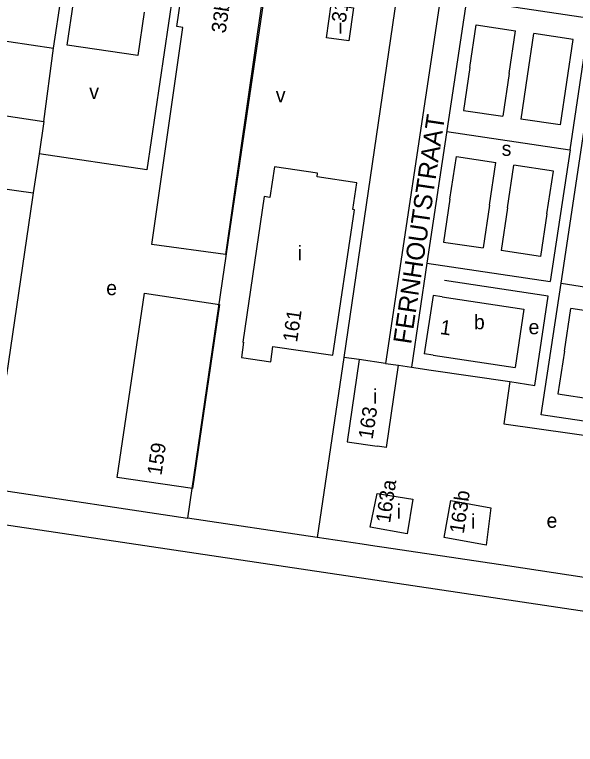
# Model space of a CAD drawing. Extents: x 163012 to 165277, y 382513 to 383987.
# Drawn here: x 164071.5 to 164225.6, y 382681 to 382881.6 of the extents above; entities that cross this region are included whole.
import ezdxf

# ---------------------------------------------------------------- set-up
doc = ezdxf.new("R2010")
doc.units = 0
for name, color, linetype in [('BLT_Basislijn', 7, 'Continuous'), ('BLT_Bebouwing', 7, 'Continuous'), ('BLT_Centroide', 7, 'Continuous'), ('BLT_Huisnummer', 7, 'Continuous'), ('BLT_Huisnummer_zonder_bebouwing', 7, 'Continuous'), ('BLT_Onderverdeling_panden', 7, 'Continuous'), ('BLT_Plantopo', 7, 'Continuous'), ('BLT_Straatnaam', 7, 'Continuous')]:
    doc.layers.add(name, color=color, linetype=linetype)

msp = doc.modelspace()

# ---------------------------------------------------------------- linework, layer by layer
at = {"layer": 'BLT_Basislijn'}
for p, q in [((164139.85, 382885.28), (164130.65, 382822.65)), ((164176.48, 382886.68), (164161.9, 382787.34)), ((164195.65, 382885.6), (164184.79, 382813.24)), ((164229.56, 382880.49), (164195.65, 382885.6)), ((164196.55, 382866.97), (164198.32, 382878.73)), ((164198.32, 382878.73), (164209.16, 382877.1)), ((164224.1, 382844.35), (164229.08, 382877.6)), ((164207.4, 382865.35), (164209.16, 382877.1)), ((164212.38, 382864.61), (164214.14, 382876.35)), ((164224.96, 382874.73), (164214.14, 382876.35)), ((164221.64, 382807.71), (164232.04, 382877.11)), ((164223.19, 382862.98), (164224.96, 382874.73)), ((164079.47, 382852.2), (164082.11, 382872.35)), ((164196.58, 382866.97), (164194.82, 382855.22)), ((164207.37, 382865.34), (164205.61, 382853.6)), ((164212.35, 382864.6), (164210.58, 382852.85)), ((164223.16, 382862.98), (164221.4, 382851.23)), ((164194.82, 382855.22), (164205.61, 382853.6)), ((164221.4, 382851.23), (164210.58, 382852.85)), ((164190.22, 382849.43), (164224.08, 382844.35)), ((164224.1, 382844.35), (164218.67, 382808.16)), ((164191.12, 382830.79), (164192.89, 382842.55)), ((164192.89, 382842.55), (164203.74, 382840.92)), ((164201.97, 382829.17), (164203.74, 382840.92)), ((164206.92, 382828.42), (164208.68, 382840.18)), ((164219.53, 382838.55), (164208.68, 382840.18)), ((164217.77, 382826.81), (164219.53, 382838.55)), ((164191.12, 382830.79), (164189.36, 382819.04)), ((164201.94, 382829.17), (164200.19, 382817.48)), ((164206.92, 382828.42), (164205.15, 382816.67)), ((164217.77, 382826.79), (164216, 382815.04)), ((164130.65, 382822.65), (164123.67, 382775.09)), ((164189.36, 382819.04), (164200.21, 382817.41)), ((164216, 382815.04), (164205.15, 382816.67)), ((164184.79, 382813.24), (164180.5, 382784.63)), ((164184.79, 382813.24), (164218.67, 382808.16)), ((164216.21, 382771.53), (164221.64, 382807.71)), ((164221.64, 382807.71), (164239.74, 382804.99)), ((164222.57, 382789.08), (164224.33, 382800.77)), ((164224.31, 382800.84), (164235.16, 382799.21)), ((164222.55, 382789.08), (164220.78, 382777.33)), ((164161.9, 382787.34), (164154.63, 382737.82)), ((164166.19, 382786.72), (164161.9, 382787.34)), ((164220.78, 382777.33), (164231.63, 382775.7)), ((164123.67, 382775.09), (164118.98, 382743.14)), ((164234.31, 382768.81), (164216.21, 382771.53)), ((164154.63, 382737.82), (164118.98, 382743.14))]:
    msp.add_line(p, q, dxfattribs=at)
for points in [[(164116.18, 382895.4), (164107.84, 382838.93), (164078.17, 382843.31)], [(164184.01, 382890.69), (164186.56, 382887.41), (164187.13, 382886.43), (164187.7, 382885.25), (164188.12, 382883.91), (164173.39, 382785.66)], [(163362.62, 382845.18), (163515.48, 382823.94), (164187.08, 382723.68)], [(164207.61, 382780.67), (164214.39, 382779.65), (164218.08, 382804.2), (164189.6, 382808.47)], [(164176.93, 382785.15), (164180.5, 382784.63)], [(164180.5, 382784.63), (164185.9, 382783.84)], [(164185.9, 382783.84), (164207.61, 382780.67)], [(164207.61, 382780.67), (164205.96, 382769.1), (164233.76, 382765.14)], [(164066.45, 382751), (164066.6, 382750.98), (164118.98, 382743.14)], [(164167.02, 382735.97), (164154.63, 382737.82)], [(164170.48, 382735.45), (164167.02, 382735.97)], [(164173.06, 382735.07), (164170.48, 382735.45)], [(164206.95, 382730.01), (164173.06, 382735.07)], [(164228.01, 382726.86), (164206.95, 382730.01)], [(164187.08, 382723.68), (164473.3, 382680.95)]]:
    msp.add_lwpolyline(points, dxfattribs=at)
at = {"layer": 'BLT_Bebouwing'}
for p, q in [((164082.11, 382872.35), (164085.24, 382892.85)), ((164107.1, 382882.26), (164105.35, 382870.3)), ((164049.28, 382856.63), (164079.47, 382852.2)), ((164079.47, 382852.2), (164078.17, 382843.31)), ((164078.17, 382843.31), (164076.6, 382832.61)), ((164076.41, 382831.32), (164069.23, 382782.48)), ((164076.6, 382832.61), (164076.41, 382831.32)), ((164186.48, 382804.39), (164184.05, 382788.28)), ((164188.93, 382804.02), (164186.48, 382804.39)), ((164188.93, 382804.02), (164211.44, 382800.63)), ((164211.44, 382800.63), (164209.01, 382784.52)), ((164186.51, 382787.91), (164184.05, 382788.28)), ((164186.51, 382787.91), (164209.01, 382784.52)), ((164166.19, 382786.72), (164162.89, 382764.16)), ((164173.39, 382785.66), (164166.19, 382786.72)), ((164173.39, 382785.66), (164176.93, 382785.15)), ((164173.63, 382762.55), (164176.93, 382785.15)), ((164162.89, 382764.16), (164171.06, 382762.94)), ((164173.63, 382762.55), (164171.06, 382762.94))]:
    msp.add_line(p, q, dxfattribs=at)
for points in [[(164085.24, 382892.85), (164072.2, 382894.78), (164072.41, 382896.36), (164065.07, 382895.58), (164048.34, 382898.35), (164045.23, 382877.83), (164082.11, 382872.35)], [(164105.35, 382870.3), (164085.91, 382873.17), (164087.65, 382884.9), (164087.28, 382884.98), (164089.06, 382896.93)], [(164142.88, 382839.68), (164141.65, 382831.28), (164140.03, 382831.52), (164134.21, 382791.51), (164134.4, 382791.48), (164133.78, 382787.27), (164141.84, 382786.1), (164142.45, 382790.3), (164158.9, 382787.91), (164164.83, 382827.91), (164164.45, 382827.96), (164165.51, 382835.32), (164154.57, 382836.95), (164154.71, 382837.95), (164142.88, 382839.68)]]:
    msp.add_lwpolyline(points, dxfattribs=at)
for points in [[(164158.5, 382884.3), (164164.58, 382883.44), (164163.3, 382874.36), (164157.22, 382875.21)], [(164169.16, 382740.64), (164171.09, 382749.89), (164180.89, 382748.38), (164179.32, 382738.82)], [(164189.54, 382737.79), (164191.36, 382747.96), (164202.31, 382745.96), (164201.04, 382735.74)]]:
    msp.add_lwpolyline(points, close=True, dxfattribs=at)
at = {"layer": 'BLT_Onderverdeling_panden'}
msp.add_line((164046.34, 382836.67), (164076.6, 382832.61), dxfattribs=at)
at = {"layer": 'BLT_Plantopo'}
for points in [[(164109.15, 382818.39), (164117.67, 382878.05), (164116.07, 382878.27), (164117.6, 382888.99), (164133.91, 382886.66), (164133.8, 382885.84), (164139.37, 382885.05), (164129.46, 382815.63)], [(164107.12, 382804.95), (164127.8, 382801.91), (164120.34, 382751.27), (164099.67, 382754.32)]]:
    msp.add_lwpolyline(points, close=True, dxfattribs=at)

# ---------------------------------------------------------------- texts
at = {"layer": 'BLT_Centroide'}
for s, p in [('i', (164160.41, 382876.31)), ('v', (164091.98, 382858.39)), ('v', (164143.25, 382857.44)), ('s', (164205.32, 382842.73)), ('i', (164149.25, 382814.03)), ('e', (164096.64, 382804.44)), ('b', (164197.7, 382795.06)), ('e', (164212.71, 382793.7)), ('i', (164169.94, 382774.62)), ('i', (164176.49, 382742.99)), ('i', (164196.86, 382740.29)), ('e', (164217.65, 382740.5))]:
    msp.add_text(s, height=4, dxfattribs=at).set_placement(p)
at = {"layer": 'BLT_Huisnummer'}
for s, rotation, p in [('31', 81.5724, (164162.45, 382879.17)), ('161', 81.7238, (164149.09, 382791.35)), ('1', 351.7252, (164188.2, 382793.78)), ('163', 81.3955, (164169.84, 382764.65)), ('163a', 81.7061, (164174.65, 382741.64)), ('163b', 81.7061, (164194.9, 382738.71))]:
    msp.add_text(s, height=4, rotation=rotation, dxfattribs=at).set_placement(p)
at = {"layer": 'BLT_Huisnummer_zonder_bebouwing'}
for s, rotation, p in [('33b', 81.5724, (164129.42, 382876.27)), ('159', 81.7103, (164111.82, 382754.74))]:
    msp.add_text(s, height=4, rotation=rotation, dxfattribs=at).set_placement(p)
at = {"layer": 'BLT_Straatnaam'}
msp.add_text('FERNHOUTSTRAAT', height=5, rotation=81.5617, dxfattribs=at).set_placement((164180.43, 382790.8))

doc.saveas('drawing.dxf')
